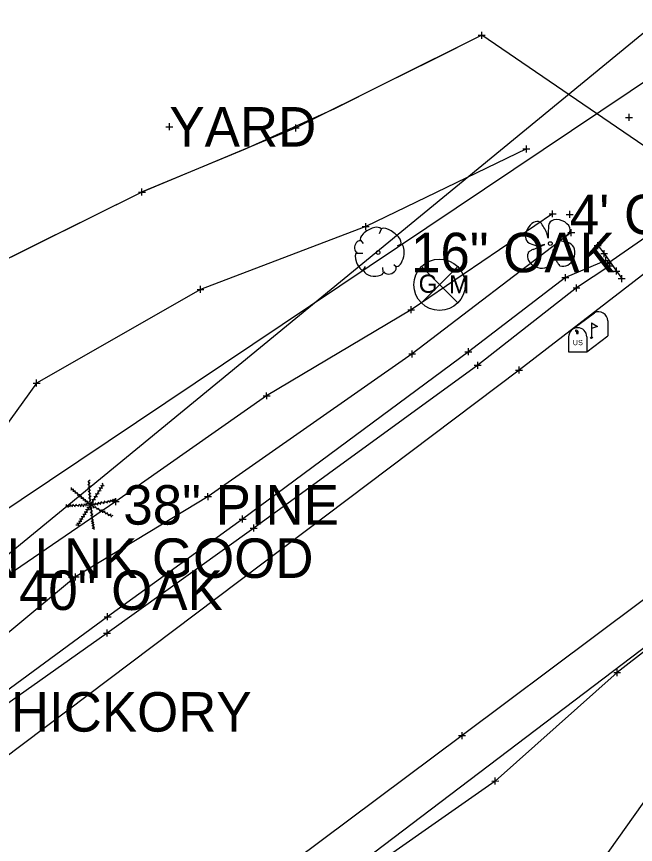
# Model space of a CAD drawing. Extents: x -1 to 1157254, y -1 to 2021979.
# Drawn here: x 1149693 to 1149805.7, y 2019171.7 to 2019322.5 of the extents above; entities that cross this region are included whole.
import ezdxf

# ---------------------------------------------------------------- set-up
doc = ezdxf.new("R2010")
doc.units = 0
for name, color, linetype in [('S_BUILDING_ANNOT', 7, 'Continuous'), ('S_CAL_CORNER_ANNOT', 7, 'Continuous'), ('S_CONTOUR_ANNOT', 7, 'Continuous'), ('S_CONTOUR_MINOR', 7, 'Continuous'), ('S_CROSS_DRAIN', 7, 'Continuous'), ('S_CTL_TABLE', 7, 'Continuous'), ('S_CURB', 7, 'Continuous'), ('S_DITCHLINE', 7, 'Continuous'), ('S_DRIVEWAY_ANNOT', 7, 'Continuous'), ('S_DROP_INLET_ANNOT', 7, 'Continuous'), ('S_EDGE_BITUMINOUS_ANNOT', 7, 'Continuous'), ('S_ELECTRIC_UTILITIES_ANNOT', 7, 'Continuous'), ('S_GAS_PUMP_ISLAND_ANNOT', 7, 'Continuous'), ('S_GATE', 7, 'Continuous'), ('S_GATE_ANNOT', 7, 'Continuous')]:
    doc.layers.add(name, color=color, linetype=linetype)

msp = doc.modelspace()

# ---------------------------------------------------------------- linework, layer by layer
at = {"layer": 'S_BUILDING_ANNOT'}
for p, q in [((1149804.59, 2019303.52), (1149804.59, 2019304.79)), ((1149720.84, 2019301.82), (1149720.83, 2019303.09)), ((1149803.95, 2019304.16), (1149805.22, 2019304.16)), ((1149804.59, 2019304.16), (1149804.59, 2019304.16)), ((1149720.2, 2019302.45), (1149721.47, 2019302.46)), ((1149720.84, 2019302.45), (1149720.84, 2019302.45)), ((1149793.15, 2019286.49), (1149794.42, 2019286.5)), ((1149793.79, 2019285.86), (1149793.78, 2019287.13)), ((1149793.78, 2019286.49), (1149793.78, 2019286.49)), ((1149794.04, 2019282.53), (1149794.04, 2019283.8)), ((1149793.41, 2019283.17), (1149794.68, 2019283.17)), ((1149794.04, 2019283.17), (1149794.04, 2019283.17)), ((1149798.24, 2019280.8), (1149799.52, 2019280.8)), ((1149798.88, 2019280.16), (1149798.88, 2019281.43)), ((1149798.88, 2019280.8), (1149798.88, 2019280.8)), ((1149799.41, 2019279.35), (1149800.68, 2019279.36)), ((1149800.05, 2019278.72), (1149800.04, 2019279.99)), ((1149800.05, 2019279.35), (1149800.05, 2019279.35)), ((1149800.36, 2019277.48), (1149800.36, 2019278.75)), ((1149799.73, 2019278.11), (1149801, 2019278.11)), ((1149800.09, 2019277.52), (1149801.36, 2019277.52)), ((1149800.36, 2019278.11), (1149800.36, 2019278.11)), ((1149800.72, 2019276.88), (1149800.72, 2019278.16)), ((1149800.72, 2019277.52), (1149800.72, 2019277.52)), ((1149801.06, 2019276.47), (1149801.06, 2019277.75)), ((1149800.42, 2019277.11), (1149801.7, 2019277.11)), ((1149801.06, 2019277.11), (1149801.06, 2019277.11)), ((1149801.66, 2019276.16), (1149802.93, 2019276.17)), ((1149802.3, 2019275.53), (1149802.29, 2019276.8)), ((1149802.29, 2019276.16), (1149802.29, 2019276.16)), ((1149792.36, 2019274.97), (1149793.63, 2019274.97)), ((1149793, 2019274.34), (1149792.99, 2019275.61)), ((1149792.99, 2019274.97), (1149792.99, 2019274.97)), ((1149802.6, 2019274.79), (1149803.88, 2019274.79)), ((1149803.24, 2019274.16), (1149803.24, 2019275.43)), ((1149803.24, 2019274.79), (1149803.24, 2019274.79)), ((1149794.37, 2019273.11), (1149795.64, 2019273.11)), ((1149795.01, 2019272.47), (1149795.01, 2019273.75)), ((1149795.01, 2019273.11), (1149795.01, 2019273.11)), ((1149764.43, 2019261.06), (1149765.7, 2019261.06)), ((1149765.06, 2019260.42), (1149765.06, 2019261.7)), ((1149765.06, 2019261.06), (1149765.06, 2019261.06)), ((1149774.67, 2019261.48), (1149775.94, 2019261.48)), ((1149775.31, 2019260.85), (1149775.31, 2019262.12)), ((1149775.31, 2019261.48), (1149775.31, 2019261.48)), ((1149777.02, 2019258.37), (1149777.02, 2019259.64)), ((1149776.38, 2019259.01), (1149777.65, 2019259.01)), ((1149777.02, 2019259.01), (1149777.02, 2019259.01)), ((1149783.92, 2019258.12), (1149785.19, 2019258.12)), ((1149784.56, 2019257.48), (1149784.56, 2019258.75)), ((1149784.56, 2019258.12), (1149784.56, 2019258.12)), ((1149727.24, 2019235.07), (1149728.51, 2019235.07)), ((1149727.88, 2019234.43), (1149727.87, 2019235.71)), ((1149727.88, 2019235.07), (1149727.88, 2019235.07)), ((1149733.53, 2019230.97), (1149734.8, 2019230.97)), ((1149734.16, 2019230.34), (1149734.16, 2019231.61)), ((1149734.16, 2019230.97), (1149734.16, 2019230.97)), ((1149735.58, 2019229.33), (1149736.85, 2019229.33)), ((1149736.22, 2019228.7), (1149736.22, 2019229.97)), ((1149736.22, 2019229.33), (1149736.22, 2019229.33)), ((1149703.12, 2019220.43), (1149704.39, 2019220.43)), ((1149703.76, 2019219.8), (1149703.76, 2019221.07)), ((1149703.76, 2019220.43), (1149703.76, 2019220.43)), ((1149708.95, 2019213.19), (1149710.22, 2019213.19)), ((1149709.59, 2019212.55), (1149709.59, 2019213.83)), ((1149709.59, 2019213.19), (1149709.59, 2019213.19)), ((1149708.84, 2019210.2), (1149710.11, 2019210.2)), ((1149709.48, 2019209.56), (1149709.47, 2019210.83)), ((1149709.47, 2019210.2), (1149709.47, 2019210.2)), ((1149773.51, 2019191.52), (1149774.78, 2019191.52)), ((1149774.15, 2019190.89), (1149774.15, 2019192.16)), ((1149774.15, 2019191.52), (1149774.15, 2019191.52))]:
    msp.add_line(p, q, dxfattribs=at)
at = {"layer": 'S_CAL_CORNER_ANNOT'}
for p, q in [((1149766.75, 2019270.38), (1149773.37, 2019276.99)), ((1149766.75, 2019276.99), (1149773.37, 2019270.38))]:
    msp.add_line(p, q, dxfattribs=at)
msp.add_lwpolyline([(1150682.05, 2019865.85), (1150601.54, 2019813.47), (1150510.58, 2019743.97), (1150405.28, 2019665.92), (1150310.69, 2019593.56), (1150188.92, 2019499.64), (1150039.45, 2019388.15), (1149962.15, 2019331.17), (1149944.63, 2019319.08), (1149774.15, 2019191.52), (1149712.73, 2019145.6), (1149665.81, 2019108.74), (1149605.46, 2019057.66), (1149527.46, 2018983.58), (1149450.12, 2018902.93), (1149278.32, 2018738.82), (1149257.2, 2018716.38), (1149237.23, 2018691.25), (1149165.09, 2018617.77), (1149125.26, 2018579.57), (1149069.5, 2018523.84), (1149012.03, 2018473.77), (1148938.88, 2018408.55)], dxfattribs=at)
msp.add_circle((1149770.06, 2019273.68), 4.68, dxfattribs=at)
at = {"layer": 'S_CONTOUR_ANNOT'}
for points in [[(1149931.59, 2019393.98), (1149688.42, 2019230.92), (1149605.65, 2019167.39), (1149471.25, 2019025.78), (1149394.11, 2018934.21), (1149347.84, 2018899.68), (1149226.01, 2018779.47), (1149177.83, 2018729.86), (1148942.89, 2018495.75), (1148824.88, 2018414.4), (1148656.17, 2018321.62), (1148428.99, 2018204.95), (1148398.58, 2018185.48), (1148319.88, 2018123.12), (1148171.01, 2018007.64), (1148133.82, 2017978.13)], [(1149934.92, 2019374.11), (1149784.56, 2019258.12), (1149678.43, 2019178.13), (1149472.4, 2019004.16), (1149427, 2018951.04), (1149358.36, 2018900), (1149291.74, 2018823.41), (1149233.45, 2018767.69), (1149177.23, 2018710.91), (1149078.39, 2018616.37), (1148964.19, 2018499.8), (1148972, 2018491.15), (1148988.16, 2018467.17), (1149002.28, 2018452.45)]]:
    msp.add_lwpolyline(points, dxfattribs=at)
at = {"layer": 'S_CONTOUR_MINOR'}
msp.add_lwpolyline([(1149889.62, 2019387.25), (1149496.68, 2019064.62)], dxfattribs=at)
at = {"layer": 'S_CROSS_DRAIN'}
for p, q in [((1149794.12, 2019265.45), (1149798.26, 2019268.56)), ((1149797.74, 2019266.74), (1149797.74, 2019264.03)), ((1149800.69, 2019267.09), (1149800.69, 2019264.37)), ((1149793.57, 2019264.18), (1149793.57, 2019261.47)), ((1149796.89, 2019261.47), (1149800.69, 2019264.37)), ((1149796.89, 2019264.18), (1149796.89, 2019261.47)), ((1149793.57, 2019261.47), (1149796.89, 2019261.47))]:
    msp.add_line(p, q, dxfattribs=at)
for points in [[(1149797.74, 2019266.74), (1149798.85, 2019266.08), (1149797.74, 2019265.73)], [(1149794.75, 2019265.3), (1149794.98, 2019265.16), (1149794.98, 2019264.77), (1149795.28, 2019264.77), (1149795.28, 2019265.13), (1149795.09, 2019265.38), (1149794.75, 2019265.32)]]:
    msp.add_lwpolyline(points, dxfattribs=at)
for centre, end in [((1149799.03, 2019267.09), 117.5718), ((1149795.23, 2019264.18), 180)]:
    msp.add_arc(centre, 1.66, 0, end, dxfattribs=at)
msp.add_ellipse((1149797.74, 2019264.03), major_axis=(0.145, 0.132), ratio=0.564646, dxfattribs=at)
at = {"layer": 'S_CTL_TABLE'}
for p, q in [((1149777.76, 2019318.5), (1149777.76, 2019319.78)), ((1149777.12, 2019319.14), (1149778.39, 2019319.14)), ((1149777.76, 2019319.14), (1149777.76, 2019319.14)), ((1149743.22, 2019302.24), (1149744.49, 2019302.24)), ((1149743.86, 2019301.6), (1149743.85, 2019302.88)), ((1149743.85, 2019302.24), (1149743.85, 2019302.24)), ((1149785.23, 2019298.43), (1149786.51, 2019298.43)), ((1149785.87, 2019297.79), (1149785.87, 2019299.06)), ((1149785.87, 2019298.43), (1149785.87, 2019298.43)), ((1149715.83, 2019289.92), (1149715.83, 2019291.2)), ((1149715.2, 2019290.56), (1149716.47, 2019290.56)), ((1149715.83, 2019290.56), (1149715.83, 2019290.56)), ((1149790.01, 2019286.6), (1149791.29, 2019286.6)), ((1149790.65, 2019285.96), (1149790.65, 2019287.23)), ((1149790.65, 2019286.6), (1149790.65, 2019286.6)), ((1149756.6, 2019283.65), (1149756.6, 2019284.92)), ((1149755.97, 2019284.29), (1149757.24, 2019284.29)), ((1149756.6, 2019284.29), (1149756.6, 2019284.29)), ((1149725.87, 2019272.82), (1149727.14, 2019272.82)), ((1149726.51, 2019272.19), (1149726.5, 2019273.46)), ((1149726.5, 2019272.82), (1149726.5, 2019272.82)), ((1149764.89, 2019268.48), (1149764.89, 2019269.76)), ((1149764.25, 2019269.12), (1149765.52, 2019269.12)), ((1149764.89, 2019269.12), (1149764.89, 2019269.12)), ((1149696.63, 2019255.11), (1149696.63, 2019256.39)), ((1149695.99, 2019255.75), (1149697.27, 2019255.75)), ((1149696.63, 2019255.75), (1149696.63, 2019255.75)), ((1149737.92, 2019253.44), (1149739.19, 2019253.44)), ((1149738.56, 2019252.8), (1149738.55, 2019254.07)), ((1149738.55, 2019253.44), (1149738.55, 2019253.44)), ((1149710.41, 2019234.17), (1149711.69, 2019234.17)), ((1149711.05, 2019233.53), (1149711.05, 2019234.81)), ((1149711.05, 2019234.17), (1149711.05, 2019234.17)), ((1149802.41, 2019202.37), (1149802.41, 2019203.64)), ((1149801.78, 2019203), (1149803.05, 2019203.01)), ((1149802.41, 2019203), (1149802.41, 2019203)), ((1149780.2, 2019182.61), (1149780.19, 2019183.88)), ((1149779.56, 2019183.24), (1149780.83, 2019183.25)), ((1149780.2, 2019183.24), (1149780.2, 2019183.24))]:
    msp.add_line(p, q, dxfattribs=at)
at = {"layer": 'S_CURB'}
for p, q in [((1149759.42, 2019283.8), (1149759.03, 2019282.95)), ((1149755.63, 2019281.78), (1149756.13, 2019281.2)), ((1149789.86, 2019282.16), (1149789.61, 2019283.06)), ((1149791.81, 2019281.7), (1149792.18, 2019281.87)), ((1149762.99, 2019281.01), (1149762.33, 2019280.74)), ((1149789.21, 2019281), (1149788.24, 2019280.78)), ((1149754.97, 2019279.46), (1149756.09, 2019279.46)), ((1149790.74, 2019280.07), (1149790.82, 2019279.63)), ((1149762.21, 2019276.9), (1149761.75, 2019277.33)), ((1149756.13, 2019276.28), (1149756.59, 2019276.98)), ((1149759.81, 2019276.01), (1149759.73, 2019276.79)), ((1149706.19, 2019237.89), (1149706.38, 2019238.12)), ((1149703.02, 2019236.44), (1149703.02, 2019236.74)), ((1149706.19, 2019237.64), (1149705.97, 2019237.84)), ((1149706.23, 2019237.08), (1149706, 2019237.27)), ((1149706.25, 2019236.5), (1149706.03, 2019236.7)), ((1149706.45, 2019233.56), (1149706.18, 2019238)), ((1149706.22, 2019237.41), (1149706.41, 2019237.64)), ((1149706.25, 2019236.81), (1149706.44, 2019237.04)), ((1149706.45, 2019233.56), (1149708.79, 2019237.24)), ((1149708.22, 2019236.42), (1149708.13, 2019236.7)), ((1149708.41, 2019236.61), (1149708.71, 2019236.65)), ((1149708.52, 2019236.87), (1149708.43, 2019237.16)), ((1149708.65, 2019237.03), (1149708.95, 2019237.07)), ((1149708.76, 2019237.21), (1149708.67, 2019237.5)), ((1149703.17, 2019236.3), (1149702.87, 2019236.26)), ((1149706.45, 2019233.56), (1149702.99, 2019236.47)), ((1149703.51, 2019236.02), (1149703.22, 2019236)), ((1149703.34, 2019236.19), (1149703.34, 2019236.49)), ((1149703.88, 2019235.7), (1149703.58, 2019235.68)), ((1149703.69, 2019235.9), (1149703.69, 2019236.2)), ((1149704.33, 2019235.33), (1149704.03, 2019235.3)), ((1149704.11, 2019235.54), (1149704.11, 2019235.84)), ((1149704.69, 2019235), (1149704.4, 2019234.97)), ((1149704.52, 2019235.21), (1149704.52, 2019235.51)), ((1149704.84, 2019234.93), (1149704.84, 2019235.23)), ((1149706.28, 2019235.84), (1149706.06, 2019236.04)), ((1149706.32, 2019235.25), (1149706.09, 2019235.45)), ((1149706.29, 2019236.1), (1149706.48, 2019236.33)), ((1149706.35, 2019235.53), (1149706.54, 2019235.77)), ((1149706.37, 2019234.97), (1149706.56, 2019235.2)), ((1149707.25, 2019234.84), (1149707.17, 2019235.13)), ((1149707.42, 2019235.06), (1149707.71, 2019235.1)), ((1149707.55, 2019235.33), (1149707.46, 2019235.62)), ((1149707.76, 2019235.57), (1149708.06, 2019235.62)), ((1149707.93, 2019235.9), (1149707.84, 2019236.19)), ((1149708.09, 2019236.11), (1149708.38, 2019236.16)), ((1149706.45, 2019233.56), (1149702, 2019233.35)), ((1149702.23, 2019233.37), (1149702.06, 2019233.62)), ((1149702.62, 2019233.4), (1149702.45, 2019233.65)), ((1149703.02, 2019233.4), (1149702.85, 2019233.65)), ((1149703.42, 2019233.42), (1149703.25, 2019233.67)), ((1149703.99, 2019233.44), (1149703.82, 2019233.68)), ((1149706.45, 2019233.56), (1149704.07, 2019229.79)), ((1149704.54, 2019233.48), (1149704.37, 2019233.72)), ((1149705.03, 2019234.73), (1149704.73, 2019234.71)), ((1149705.02, 2019233.49), (1149704.85, 2019233.74)), ((1149705.37, 2019234.44), (1149705.07, 2019234.41)), ((1149705.22, 2019233.5), (1149705.08, 2019233.23)), ((1149705.21, 2019234.63), (1149705.21, 2019234.93)), ((1149705.46, 2019233.53), (1149705.29, 2019233.77)), ((1149705.74, 2019234.14), (1149705.44, 2019234.12)), ((1149705.67, 2019233.51), (1149705.54, 2019233.24)), ((1149705.58, 2019234.32), (1149705.58, 2019234.62)), ((1149705.79, 2019233.57), (1149705.62, 2019233.81)), ((1149706.1, 2019233.84), (1149705.8, 2019233.82)), ((1149705.93, 2019234.01), (1149705.93, 2019234.31)), ((1149706.06, 2019233.52), (1149705.93, 2019233.25)), ((1149706.36, 2019234.68), (1149706.13, 2019234.88)), ((1149706.37, 2019234.06), (1149706.15, 2019234.26)), ((1149706.39, 2019234.29), (1149706.58, 2019234.53)), ((1149706.45, 2019233.56), (1149710.87, 2019234.43)), ((1149706.45, 2019233.56), (1149710.36, 2019231.52)), ((1149706.45, 2019233.56), (1149706.98, 2019229.19)), ((1149706.78, 2019233.38), (1149707.04, 2019233.52)), ((1149706.89, 2019234.32), (1149706.8, 2019234.6)), ((1149706.8, 2019234.05), (1149707.09, 2019234.1)), ((1149706.82, 2019233.65), (1149707.03, 2019233.87)), ((1149707.07, 2019233.68), (1149707.32, 2019233.52)), ((1149707.08, 2019234.52), (1149707.38, 2019234.56)), ((1149707.22, 2019233.7), (1149707.43, 2019233.93)), ((1149707.58, 2019233.75), (1149707.84, 2019233.59)), ((1149707.75, 2019233.81), (1149707.96, 2019234.03)), ((1149708.1, 2019233.87), (1149708.35, 2019233.71)), ((1149708.32, 2019233.94), (1149708.52, 2019234.16)), ((1149708.71, 2019234), (1149708.96, 2019233.84)), ((1149708.95, 2019234.08), (1149709.15, 2019234.3)), ((1149709.29, 2019234.1), (1149709.54, 2019233.94)), ((1149709.55, 2019234.17), (1149709.75, 2019234.39)), ((1149709.8, 2019234.22), (1149710.05, 2019234.06)), ((1149710.03, 2019234.27), (1149710.23, 2019234.49)), ((1149710.22, 2019234.31), (1149710.47, 2019234.15)), ((1149710.48, 2019234.36), (1149710.68, 2019234.58)), ((1149710.63, 2019234.37), (1149710.88, 2019234.21)), ((1149710.7, 2019234.41), (1149710.9, 2019234.64)), ((1149702.08, 2019233.35), (1149701.95, 2019233.08)), ((1149702.43, 2019233.37), (1149702.3, 2019233.11)), ((1149702.77, 2019233.39), (1149702.64, 2019233.13)), ((1149703.19, 2019233.41), (1149703.06, 2019233.14)), ((1149703.7, 2019233.43), (1149703.57, 2019233.16)), ((1149704.26, 2019233.46), (1149704.13, 2019233.19)), ((1149704.75, 2019233.48), (1149704.61, 2019233.21)), ((1149705.6, 2019232.25), (1149705.31, 2019232.22)), ((1149705.49, 2019232.05), (1149705.57, 2019231.76)), ((1149705.88, 2019232.7), (1149705.58, 2019232.66)), ((1149705.75, 2019232.46), (1149705.83, 2019232.17)), ((1149706.12, 2019233.06), (1149705.82, 2019233.03)), ((1149706.03, 2019232.9), (1149706.1, 2019232.61)), ((1149706.24, 2019233.24), (1149706.32, 2019232.95)), ((1149706.51, 2019232.89), (1149706.31, 2019232.66)), ((1149706.57, 2019232.3), (1149706.38, 2019232.08)), ((1149706.53, 2019233.14), (1149706.78, 2019232.98)), ((1149706.56, 2019232.58), (1149706.82, 2019232.42)), ((1149706.65, 2019232.01), (1149706.9, 2019231.86)), ((1149706.96, 2019233.28), (1149707.03, 2019232.99)), ((1149707.25, 2019233.15), (1149707.52, 2019233.29)), ((1149707.54, 2019232.98), (1149707.61, 2019232.69)), ((1149707.81, 2019232.85), (1149708.07, 2019232.99)), ((1149708.07, 2019232.7), (1149708.14, 2019232.41)), ((1149708.36, 2019232.57), (1149708.63, 2019232.71)), ((1149708.6, 2019232.43), (1149708.67, 2019232.14)), ((1149708.85, 2019232.31), (1149709.11, 2019232.45)), ((1149709.13, 2019232.14), (1149709.2, 2019231.84)), ((1149709.38, 2019232.04), (1149709.65, 2019232.18)), ((1149704.55, 2019230.59), (1149704.25, 2019230.55)), ((1149704.79, 2019230.96), (1149704.49, 2019230.93)), ((1149704.71, 2019230.78), (1149704.78, 2019230.49)), ((1149705.09, 2019231.41), (1149704.79, 2019231.38)), ((1149704.95, 2019231.16), (1149705.03, 2019230.87)), ((1149705.35, 2019231.83), (1149705.05, 2019231.8)), ((1149705.24, 2019231.63), (1149705.31, 2019231.34)), ((1149706.66, 2019231.74), (1149706.46, 2019231.52)), ((1149706.73, 2019231.18), (1149706.53, 2019230.95)), ((1149706.79, 2019230.72), (1149706.6, 2019230.49)), ((1149706.71, 2019231.47), (1149706.97, 2019231.31)), ((1149706.78, 2019230.96), (1149707.04, 2019230.8)), ((1149706.82, 2019230.52), (1149707.07, 2019230.37)), ((1149709.65, 2019231.88), (1149709.72, 2019231.59)), ((1149709.93, 2019231.76), (1149710.2, 2019231.9)), ((1149710.14, 2019231.63), (1149710.21, 2019231.33)), ((1149710.32, 2019231.56), (1149710.59, 2019231.7)), ((1149704.1, 2019229.87), (1149703.8, 2019229.84)), ((1149704.3, 2019230.18), (1149704, 2019230.14)), ((1149704.22, 2019230.03), (1149704.3, 2019229.74)), ((1149704.45, 2019230.38), (1149704.52, 2019230.09)), ((1149706.83, 2019230.34), (1149706.64, 2019230.11)), ((1149706.89, 2019229.89), (1149706.69, 2019229.67)), ((1149706.94, 2019229.47), (1149706.74, 2019229.25)), ((1149706.86, 2019230.12), (1149707.12, 2019229.96)), ((1149706.93, 2019229.65), (1149707.18, 2019229.5)), ((1149706.96, 2019229.31), (1149707.22, 2019229.16))]:
    msp.add_line(p, q, dxfattribs=at)
msp.add_lwpolyline([(1149794.04, 2019283.17), (1149765.06, 2019261.06), (1149727.88, 2019235.07), (1149703.76, 2019220.43), (1149671.06, 2019193.29)], dxfattribs=at)
for centre in [(1149790.23, 2019281.18), (1149758.86, 2019279.55)]:
    msp.add_circle(centre, 0.34, dxfattribs=at)
for centre, major_axis, ratio, start_param, end_param in [((1149787.34, 2019283.2), (-1.03, -1.88), 0.662338, 3.141593, 6.283185), ((1149788.99, 2019284.07), (0.62, -1.01), 0.083512, 0, 3.141593), ((1149789.93, 2019283.49), (-0.07, -1.33), 0.068203, 3.141593, 6.283185), ((1149791.89, 2019284.07), (1.89, -0.74), 0.673998, 0, 3.141593), ((1149757.53, 2019282.76), (1.86, 1.08), 0.471018, 0, 3.141593), ((1149761.18, 2019282.43), (-1.81, 1.36), 0.405113, 3.141593, 6.283186), ((1149792.98, 2019282.6), (-0.798, -0.73), 0.092159, 0, 3.141593), ((1149755.3, 2019280.64), (0.31, 1.03), 0.646762, 0, 3.141593), ((1149762.54, 2019279.02), (0.46, 2.04), 0.482994, 3.141593, 6.283185), ((1149787.27, 2019281.05), (0.963, -0.267), 0.113563, 3.141593, 6.283185), ((1149788.17, 2019280.56), (1.04, 0.44), 0.002756, 3.141593, 6.283185), ((1149792.77, 2019281.47), (0.96, -0.23), 0.056001, 0, 3.141593), ((1149792.84, 2019279.2), (0.88, 2.05), 0.81717, 3.141593, 6.283185), ((1149755.6, 2019277.99), (-0.61, 1.6), 0.420543, 6.283185, 9.424777), ((1149788.25, 2019278.53), (2.07, -0.93), 0.760068, 3.141593, 6.283185), ((1149786.66, 2019279.79), (0.477, 0.328), 0.136309, 0, 3.141593), ((1149790.51, 2019278.9), (0.19, 1.31), 0.114148, 3.141593, 5.822668), ((1149791.08, 2019278.86), (0.254, -0.771), 0.051603, 3.141593, 6.283185), ((1149791.65, 2019277.62), (-0.321, 0.467), 0.094289, 0, 3.141593), ((1149758.06, 2019276.21), (-1.83, 0.19), 0.529943, 0, 3.141593), ((1149761.02, 2019276.51), (1.09, 0.46), 0.711534, 3.141592, 6.283185)]:
    msp.add_ellipse(centre, major_axis=major_axis, ratio=ratio, start_param=start_param, end_param=end_param, dxfattribs=at)
at = {"layer": 'S_DITCHLINE'}
msp.add_lwpolyline([(1150340.68, 2019612.36), (1149611.97, 2019059.3)], dxfattribs=at)
at = {"layer": 'S_DRIVEWAY_ANNOT'}
for points in [[(1149800.36, 2019278.11), (1149792.99, 2019274.97), (1149775.31, 2019261.48), (1149734.16, 2019230.97), (1149709.59, 2019213.19), (1149676.21, 2019188.7), (1149667.88, 2019183.21), (1149660.09, 2019175.14), (1149659.67, 2019176.46), (1149661.54, 2019186.91), (1149659.44, 2019197.64), (1149655.11, 2019217.31), (1149654.81, 2019245.06), (1149652.24, 2019264.83)], [(1149801.06, 2019277.11), (1149795.01, 2019273.11), (1149777.02, 2019259.01), (1149736.22, 2019229.33), (1149709.47, 2019210.2), (1149677.01, 2019187.22), (1149668.67, 2019180.43), (1149660.37, 2019172.9), (1149659.04, 2019172.56)]]:
    msp.add_lwpolyline(points, dxfattribs=at)
at = {"layer": 'S_DROP_INLET_ANNOT'}
msp.add_lwpolyline([(1149818.13, 2019289.62), (1149800.72, 2019277.52)], dxfattribs=at)
at = {"layer": 'S_EDGE_BITUMINOUS_ANNOT'}
for points in [[(1150098.65, 2019405.78), (1150070.21, 2019379.92), (1150053.34, 2019371.69), (1149964.9, 2019308.97), (1149935.2, 2019276.12), (1149902.7, 2019268.85), (1149887.31, 2019241.19), (1149873.58, 2019235.03), (1149841.75, 2019203.99), (1149814.28, 2019189.26), (1149796.69, 2019164.58), (1149760.44, 2019150.27), (1149732.83, 2019106.51), (1149696.46, 2019090.63), (1149668.72, 2019049.28), (1149655.8, 2019034.53)], [(1150022.94, 2019367.42), (1149964.57, 2019325.71), (1149928.47, 2019292.59), (1149899.27, 2019281.43), (1149874.7, 2019256.95), (1149856.33, 2019243.33), (1149830.41, 2019224.78), (1149802.41, 2019203), (1149780.2, 2019183.24), (1149750.6, 2019162.52), (1149713.11, 2019125.27), (1149684.98, 2019104.2), (1149645.14, 2019067.71), (1149630.42, 2019055.47)], [(1149777.76, 2019319.14), (1149743.85, 2019302.24), (1149715.83, 2019290.56), (1149687.06, 2019276.29), (1149675.98, 2019258.65), (1149658.52, 2019258.82)], [(1149785.87, 2019298.43), (1149756.6, 2019284.29), (1149726.5, 2019272.82), (1149696.63, 2019255.75), (1149683.31, 2019237.34), (1149663.46, 2019235.11)], [(1149790.65, 2019286.6), (1149764.89, 2019269.12), (1149738.55, 2019253.44), (1149711.05, 2019234.17), (1149690.3, 2019219.97), (1149669.3, 2019204.18)]]:
    msp.add_lwpolyline(points, dxfattribs=at)
at = {"layer": 'S_ELECTRIC_UTILITIES_ANNOT'}
msp.add_lwpolyline([(1149798.88, 2019280.8), (1149800.05, 2019279.35), (1149802.29, 2019276.16), (1149803.24, 2019274.79)], dxfattribs=at)
at = {"layer": 'S_GAS_PUMP_ISLAND_ANNOT'}
msp.add_lwpolyline([(1149813.43, 2019294.77), (1149777.76, 2019319.14), (1149768.81, 2019314.68), (1149759.86, 2019310.22), (1149750.91, 2019305.76), (1149734.62, 2019298.39), (1149725.39, 2019294.55), (1149716.16, 2019290.7), (1149715.83, 2019290.56), (1149706.87, 2019286.12), (1149697.92, 2019281.68), (1149688.96, 2019277.23), (1149687.06, 2019276.29), (1149652.24, 2019264.83), (1149649.79, 2019264.38), (1149612.06, 2019258.98)], dxfattribs=at)

# ---------------------------------------------------------------- texts
at = {"layer": 'S_CAL_CORNER_ANNOT'}
for s, p in [('G', (1149766.24, 2019272.22)), ('M', (1149771.8, 2019272.11))]:
    msp.add_text(s, height=3.3, dxfattribs=at).set_placement(p)
at = {"layer": 'S_CROSS_DRAIN'}
msp.add_text('US', height=0.96, dxfattribs=at).set_placement((1149794.33, 2019262.66))
at = {"layer": 'S_GATE'}
for s, p in [('YARD', (1149720.84, 2019298.85)), ("4' CHN LNK", (1149793.78, 2019282.89)), ("4' CHN LNK GOOD", (1149662.86, 2019220.25))]:
    msp.add_text(s, height=7.2, dxfattribs=at).set_placement(p)
at = {"layer": 'S_GATE_ANNOT'}
for s, p in [('16" OAK', (1149764.86, 2019275.95)), ('38" PINE', (1149712.45, 2019229.96)), ('40" OAK', (1149693.43, 2019214.41)), ('40" HICKORY', (1149675.15, 2019192.24))]:
    msp.add_text(s, height=7.2, dxfattribs=at).set_placement(p)

doc.saveas('drawing.dxf')
